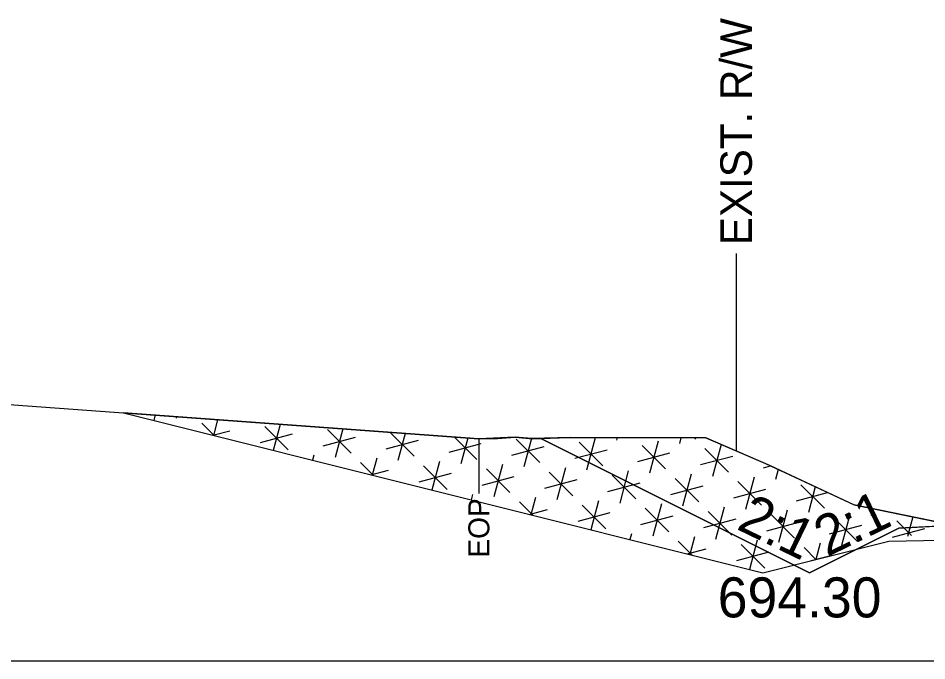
# Model space of a CAD drawing. Extents: x -26 to 4303, y -10 to 9577.
# Drawn here: x 3093.1 to 3127.15, y 1000 to 1024.07 of the extents above; entities that cross this region are included whole.
import ezdxf

# ---------------------------------------------------------------- set-up
doc = ezdxf.new("R2010")
doc.units = 0
for name, color, linetype in [('Old_Level_10', 7, 'Continuous'), ('Old_Level_2', 7, 'Continuous'), ('Pattern 3', 7, 'Continuous'), ('Prop CMT Concrete Wall', 7, 'Continuous'), ('Prop CMT Slope Grass', 7, 'Continuous'), ('Prop XS Ditch Standard Text', 7, 'Continuous'), ('Prop XS Earthwork Shape', 7, 'Continuous')]:
    doc.layers.add(name, color=color, linetype=linetype)

msp = doc.modelspace()

# ---------------------------------------------------------------- linework, layer by layer
at = {"layer": 'Old_Level_10'}
for p, q in [((3112.684, 1008.331), (3122.749, 1003.298)), ((3122.749, 1003.298), (3126.099, 1004.973)), ((3126.099, 1004.973), (3128.099, 1005.073))]:
    msp.add_line(p, q, dxfattribs=at)
at = {"layer": 'Old_Level_2'}
msp.add_line((3000, 1000), (3150, 1000), dxfattribs=at)
msp.add_line((3000, 1000), (3150, 1000), dxfattribs=at)
at = {"layer": 'Pattern 3'}
for p, q in [((3098.229, 1009.18), (3098.182, 1009.003)), ((3099.038, 1009.14), (3099.025, 1009.092)), ((3100.576, 1009.027), (3100.42, 1008.443)), ((3099.982, 1008.9), (3100.445, 1008.437)), ((3102.338, 1008.781), (3103.222, 1007.898)), ((3102.919, 1008.856), (3102.658, 1007.884)), ((3105.261, 1008.685), (3104.975, 1007.617)), ((3100.394, 1008.45), (3101.028, 1008.62)), ((3102.177, 1008.178), (3103.384, 1008.501)), ((3104.533, 1008.059), (3105.741, 1008.383)), ((3104.695, 1008.663), (3105.579, 1007.779)), ((3107.051, 1008.545), (3107.935, 1007.661)), ((3107.604, 1008.514), (3107.332, 1007.499)), ((3109.455, 1008.379), (3110.292, 1007.542)), ((3109.946, 1008.343), (3109.688, 1007.381)), ((3114.724, 1008.351), (3114.401, 1007.144)), ((3115.546, 1008.362), (3115.52, 1008.263)), ((3117.932, 1008.352), (3117.876, 1008.144)), ((3118.436, 1008.35), (3118.48, 1008.306)), ((3106.89, 1007.941), (3108.097, 1008.264)), ((3109.246, 1007.822), (3110.453, 1008.146)), ((3111.603, 1007.704), (3112.81, 1008.028)), ((3111.764, 1008.308), (3112.648, 1007.424)), ((3112.329, 1008.325), (3112.044, 1007.262)), ((3114.121, 1008.189), (3115.005, 1007.305)), ((3116.477, 1008.071), (3117.361, 1007.187)), ((3117.081, 1008.233), (3116.757, 1007.025)), ((3119.435, 1008.105), (3119.114, 1006.907)), ((3104.18, 1007.706), (3104.129, 1007.516)), ((3113.959, 1007.586), (3115.166, 1007.909)), ((3116.315, 1007.467), (3117.523, 1007.791)), ((3118.672, 1007.349), (3119.879, 1007.672)), ((3118.834, 1007.952), (3119.718, 1007.069)), ((3105.932, 1007.426), (3106.413, 1006.945)), ((3106.536, 1007.587), (3106.367, 1006.956)), ((3108.892, 1007.469), (3108.605, 1006.397)), ((3111.249, 1007.35), (3110.925, 1006.143)), ((3106.318, 1006.969), (3106.978, 1007.145)), ((3108.127, 1006.703), (3109.334, 1007.027)), ((3108.289, 1007.307), (3109.173, 1006.423)), ((3110.645, 1007.189), (3111.529, 1006.305)), ((3113.002, 1007.07), (3113.886, 1006.186)), ((3113.605, 1007.232), (3113.282, 1006.025)), ((3115.962, 1007.114), (3115.638, 1005.906)), ((3118.318, 1006.995), (3117.995, 1005.788)), ((3121.028, 1007.23), (3121.294, 1007.302)), ((3121.573, 1007.171), (3121.47, 1006.788)), ((3110.483, 1006.585), (3111.691, 1006.909)), ((3112.84, 1006.467), (3114.047, 1006.79)), ((3115.196, 1006.348), (3116.404, 1006.672)), ((3115.358, 1006.952), (3116.242, 1006.068)), ((3117.715, 1006.833), (3118.599, 1005.95)), ((3120.071, 1006.715), (3120.955, 1005.831)), ((3120.675, 1006.877), (3120.351, 1005.669)), ((3117.553, 1006.23), (3118.76, 1006.553)), ((3119.909, 1006.111), (3121.117, 1006.435)), ((3122.266, 1005.993), (3123.427, 1006.304)), ((3122.428, 1006.597), (3123.311, 1005.713)), ((3122.967, 1006.519), (3122.708, 1005.551)), ((3110.13, 1006.231), (3110.076, 1006.029)), ((3111.883, 1005.951), (3112.381, 1005.453)), ((3112.486, 1006.113), (3112.314, 1005.47)), ((3114.843, 1005.995), (3114.552, 1004.91)), ((3112.243, 1005.487), (3112.928, 1005.671)), ((3114.239, 1005.833), (3115.123, 1004.949)), ((3116.596, 1005.714), (3117.479, 1004.831)), ((3117.199, 1005.876), (3116.876, 1004.669)), ((3119.556, 1005.758), (3119.232, 1004.55)), ((3121.912, 1005.639), (3121.589, 1004.432)), ((3125.134, 1005.694), (3125.064, 1005.433)), ((3114.077, 1005.229), (3115.285, 1005.553)), ((3116.434, 1005.111), (3117.641, 1005.434)), ((3118.79, 1004.992), (3119.998, 1005.316)), ((3118.952, 1005.596), (3119.836, 1004.712)), ((3121.309, 1005.478), (3122.192, 1004.594)), ((3123.665, 1005.359), (3124.549, 1004.475)), ((3124.269, 1005.521), (3123.945, 1004.314)), ((3126.622, 1005.391), (3126.425, 1004.654)), ((3121.147, 1004.874), (3122.354, 1005.197)), ((3123.503, 1004.756), (3124.711, 1005.079)), ((3125.86, 1004.637), (3127.067, 1004.961)), ((3126.021, 1005.241), (3126.571, 1004.691)), ((3116.08, 1004.757), (3116.023, 1004.542)), ((3118.437, 1004.639), (3118.261, 1003.983)), ((3117.833, 1004.477), (3118.349, 1003.961)), ((3120.189, 1004.359), (3121.073, 1003.475)), ((3120.793, 1004.52), (3120.499, 1003.423)), ((3123.15, 1004.402), (3122.987, 1003.795)), ((3118.167, 1004.006), (3118.879, 1004.197)), ((3120.028, 1003.755), (3121.235, 1004.078)), ((3122.546, 1004.24), (3122.99, 1003.796)), ((3122.815, 1003.752), (3123.592, 1003.96))]:
    msp.add_line(p, q, dxfattribs=at)
msp.add_lwpolyline([(3097.055, 1009.284), (3121, 1003.298), (3125.717, 1004.478), (3130.263, 1004.568), (3127.76, 1005.152), (3124.417, 1005.84), (3121.293, 1007.301), (3118.865, 1008.348), (3113.804, 1008.369), (3112.329, 1008.325), (3111.726, 1008.373), (3110.362, 1008.313)], close=True, dxfattribs=at)
at = {"layer": 'Prop CMT Slope Grass'}
msp.add_lwpolyline([(3091.398, 1009.697), (3110.362, 1008.313), (3111.061, 1008.324), (3111.724, 1008.373), (3112.389, 1008.32), (3113.693, 1008.369), (3118.866, 1008.348), (3121.103, 1007.391), (3124.419, 1005.84), (3127.525, 1005.207)], dxfattribs=at)
at = {"layer": 'Prop XS Ditch Standard Text'}
for p, q in [((3120, 1015.264), (3120, 1007.863)), ((3110.362, 1008.313), (3110.362, 1006.262))]:
    msp.add_line(p, q, dxfattribs=at)
at = {"layer": 'Prop XS Earthwork Shape'}
msp.add_lwpolyline([(3112.684, 1008.331), (3113.693, 1008.369), (3118.866, 1008.348), (3121.103, 1007.391), (3124.419, 1005.84), (3127.525, 1005.207), (3128.099, 1005.073), (3126.099, 1004.973), (3122.749, 1003.298)], close=True, dxfattribs=at)

# ---------------------------------------------------------------- texts
at = {"layer": 'Prop CMT Concrete Wall'}
for rotation, p in [(334.1383, (3119.972, 1004.955)), (25.8617, (3123.402, 1003.879))]:
    msp.add_text('2:1', height=1.5, rotation=rotation, dxfattribs=at).set_placement(p)
msp.add_text('694.30', height=1.5, dxfattribs=at).set_placement((3119.312, 1001.626))
at = {"layer": 'Prop XS Ditch Standard Text'}
for s, height, p in [('EXIST. R/W', 1.1811, (3120.591, 1015.567)), ('EOP', 0.7874, (3110.756, 1003.864))]:
    msp.add_text(s, height=height, rotation=90, dxfattribs=at).set_placement(p)

doc.saveas('drawing.dxf')
